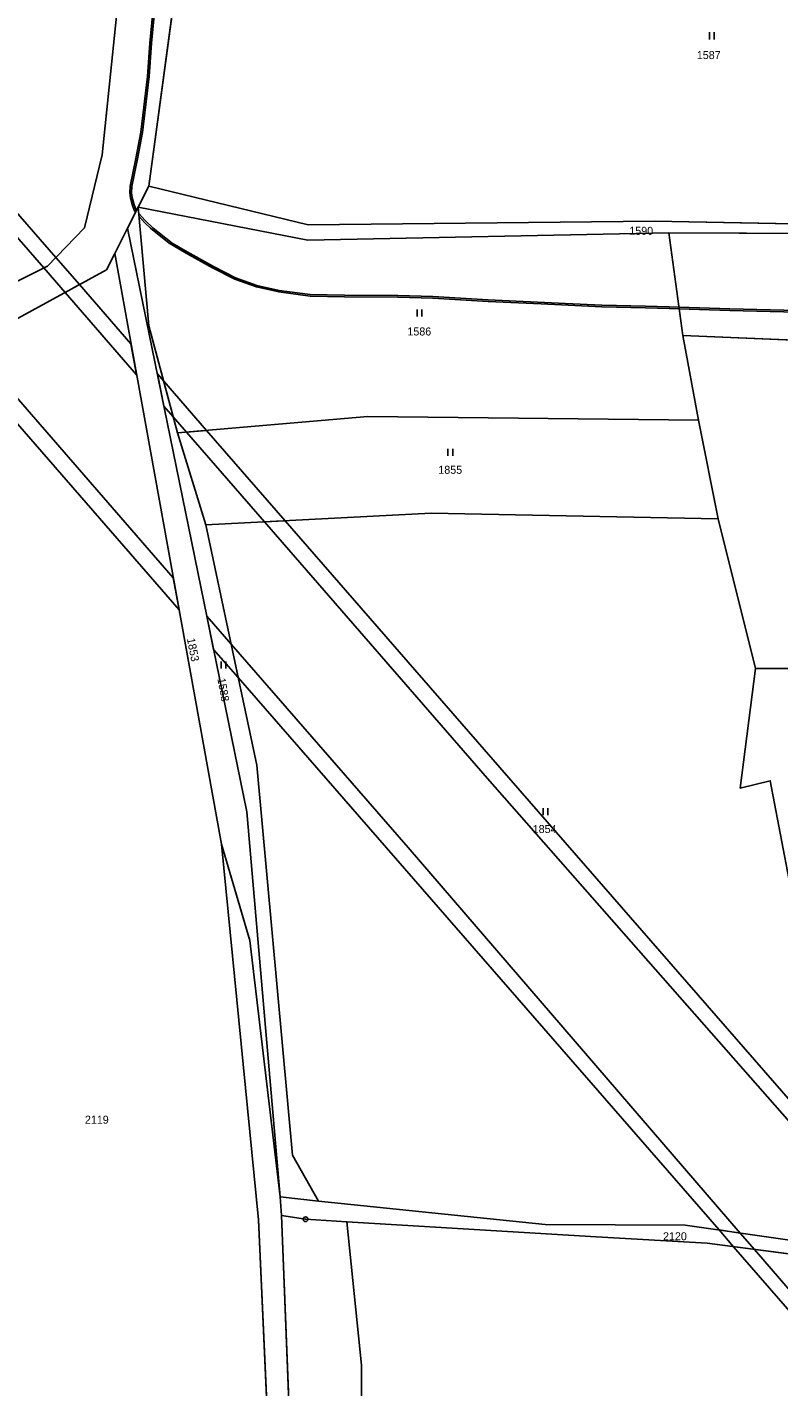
# Model space of a CAD drawing. Extents: x -689422 to -685210, y -987725 to -982160.
# Drawn here: x -687134.4 to -686974.8, y -986529.1 to -986240.3 of the extents above; entities that cross this region are included whole.
import ezdxf

# ---------------------------------------------------------------- set-up
doc = ezdxf.new("R2010")
doc.units = 0
for name, color, linetype in [('KN_Hranice_parcel', 7, 'Continuous'), ('KN_Parcelni cisla', 7, 'Continuous'), ('KN_Polygon parcely', 7, 'Continuous'), ('KN_POZEMKY_ORNA PUDA', 7, 'Continuous'), ('KN_POZEMKY_OSTATNI PLOCHA', 7, 'Continuous'), ('KN_POZEMKY_TTP', 7, 'Continuous'), ('KN_VYUZITI_17_ostatni plocha_ostatni komunikace', 7, 'Continuous'), ('KN_Věcná břemena k části', 7, 'Continuous'), ('KN_Značky bodu BP', 7, 'Continuous'), ('KN_Značky kultur', 7, 'Continuous')]:
    doc.layers.add(name, color=color, linetype=linetype)

msp = doc.modelspace()

# ---------------------------------------------------------------- linework, layer by layer
at = {"layer": 'KN_Hranice_parcel'}
for p, q in [((-687099.9, -986209.98), (-687108.57, -986274.12)), ((-687108.57, -986274.12), (-687110.83, -986278.58)), ((-687110.83, -986278.58), (-687113.08, -986283.02)), ((-687113.08, -986283.02), (-687115.82, -986288.44)), ((-687113.08, -986283.02), (-687087.76, -986406.99)), ((-686995.14, -986305.81), (-686998.1, -986284.02)), ((-687115.82, -986288.44), (-687093.11, -986413.86)), ((-686991.84, -986323.78), (-686995.14, -986305.81)), ((-686991.84, -986323.78), (-686987.67, -986344.74)), ((-687096.49, -986346.04), (-687102.48, -986326.5)), ((-686987.67, -986344.74), (-686979.74, -986376.53)), ((-686972.93, -986419.65), (-686976.58, -986400.39)), ((-687087.76, -986406.99), (-687080.7, -986488.8)), ((-687080.7, -986488.8), (-687072.52, -986489.67)), ((-687080.7, -986488.8), (-687080.36, -986492.73)), ((-687080.36, -986492.73), (-687075.26, -986493.53)), ((-687075.26, -986493.53), (-687066.49, -986494.06)), ((-687066.49, -986494.06), (-687013.58, -986497.26)), ((-687013.58, -986497.26), (-686989.98, -986498.65))]:
    msp.add_line(p, q, dxfattribs=at)
for points in [[(-687110.81, -986162.36), (-687110.03, -986185.82), (-687118.49, -986267.43), (-687122.21, -986282.98), (-687130.08, -986291.08), (-687171.59, -986311.74), (-687177.47, -986314.67)], [(-687108.57, -986274.12), (-687074.69, -986282.3), (-687001.16, -986281.53), (-686964.21, -986282.26), (-686944.41, -986284.06), (-686893.48, -986293.85), (-686871.14, -986299.65), (-686857.44, -986306.43)], [(-686998.1, -986284.02), (-687074.81, -986285.56), (-687110.83, -986278.58)], [(-687110.83, -986278.58), (-687108.56, -986303.79), (-687102.48, -986326.5)], [(-686998.1, -986284.02), (-686965.11, -986284.18), (-686944.41, -986285.98), (-686893.64, -986296.43)], [(-687174.58, -986328.8), (-687173.06, -986323.05), (-687168.76, -986319.83), (-687117.58, -986291.9), (-687115.82, -986288.44)], [(-686897.19, -986317.82), (-686947.61, -986307.83), (-686995.14, -986305.81)], [(-687102.48, -986326.5), (-687062.03, -986323.01), (-686991.84, -986323.78)], [(-686987.67, -986344.74), (-687048.6, -986343.58), (-687096.49, -986346.04)], [(-687072.52, -986489.67), (-687078.04, -986479.92), (-687085.65, -986397.07), (-687096.49, -986346.04)], [(-686976.58, -986400.39), (-686982.93, -986401.96), (-686979.74, -986376.53)], [(-686979.74, -986376.53), (-686941.74, -986376.72), (-686908.5, -986385.84)], [(-687093.11, -986413.86), (-687087.09, -986434.31), (-687080.7, -986488.8)], [(-687093.11, -986413.86), (-687085.25, -986493.64), (-687079.74, -986616.2), (-687072.96, -986662.37), (-687070.16, -986677.59)], [(-687072.52, -986489.67), (-687024.37, -986494.67), (-686994.67, -986494.79), (-686971.4, -986498.12), (-686962.2, -986500.29)], [(-687080.36, -986492.73), (-687078.1, -986550.59), (-687072.97, -986615.43), (-687068.19, -986661.22), (-687065.37, -986676.32), (-687050.77, -986707.44), (-687042.33, -986717.99)], [(-687066.49, -986494.06), (-687063.42, -986524.56), (-687063.23, -986605.59)], [(-686989.98, -986498.65), (-686962.52, -986502.21), (-686870.81, -986521.35), (-686839.83, -986524.86)]]:
    msp.add_lwpolyline(points, dxfattribs=at)
at = {"layer": 'KN_Polygon parcely'}
for points in [[(-687177.47, -986314.67), (-687171.59, -986311.74), (-687130.08, -986291.08), (-687122.21, -986282.98), (-687118.49, -986267.43), (-687110.03, -986185.82), (-687110.81, -986162.36), (-687151.91, -986161.08), (-687179.2, -986165.49), (-687199.7, -986172.16), (-687200.12, -986226.55), (-687180.02, -986304.74)], [(-686908.8, -986239.61), (-686930.16, -986210.88), (-687099.9, -986209.98), (-687108.57, -986274.12), (-687074.69, -986282.3), (-687001.16, -986281.53), (-686964.21, -986282.26), (-686944.41, -986284.06), (-686893.48, -986293.85), (-686871.14, -986299.65), (-686857.44, -986306.43), (-686832.61, -986311.1), (-686868.06, -986260.05), (-686898.49, -986209.53), (-686926.93, -986211.11), (-686906.02, -986238.76)], [(-686869.62, -986303.68), (-686861.06, -986307.31), (-686841.8, -986319.33), (-686829.39, -986330.54), (-686822.55, -986344.14), (-686819.99, -986345.22), (-686823.06, -986338.74), (-686827.37, -986329.65), (-686840.43, -986317.31), (-686857.44, -986306.43), (-686871.14, -986299.65), (-686893.48, -986293.85), (-686944.41, -986284.06), (-686964.21, -986282.26), (-687001.16, -986281.53), (-687074.69, -986282.3), (-687108.57, -986274.12), (-687110.83, -986278.58), (-687074.81, -986285.56), (-686998.1, -986284.02), (-686965.11, -986284.18), (-686944.41, -986285.98), (-686893.64, -986296.43)], [(-687072.52, -986489.67), (-687078.04, -986479.92), (-687085.65, -986397.07), (-687096.49, -986346.04), (-687102.48, -986326.5), (-687108.56, -986303.79), (-687110.83, -986278.58), (-687113.08, -986283.02), (-687087.76, -986406.99), (-687080.7, -986488.8)], [(-687062.03, -986323.01), (-686991.84, -986323.78), (-686995.14, -986305.81), (-686998.1, -986284.02), (-687074.81, -986285.56), (-687110.83, -986278.58), (-687108.56, -986303.79), (-687102.48, -986326.5)], [(-687113.08, -986283.02), (-687115.82, -986288.44), (-687093.11, -986413.86), (-687087.09, -986434.31), (-687080.7, -986488.8), (-687087.76, -986406.99)], [(-686896.72, -986315.27), (-686893.64, -986296.43), (-686944.41, -986285.98), (-686965.11, -986284.18), (-686998.1, -986284.02), (-686995.14, -986305.81), (-686947.61, -986307.83), (-686897.19, -986317.82)], [(-687148.24, -986515.1), (-687133.5, -986598.3), (-687119.3, -986688), (-687070.16, -986677.59), (-687072.96, -986662.37), (-687079.74, -986616.2), (-687085.25, -986493.64), (-687093.11, -986413.86), (-687115.82, -986288.44), (-687117.58, -986291.9), (-687168.76, -986319.83), (-687173.06, -986323.05), (-687174.58, -986328.8), (-687162.93, -986395.38), (-687164.03, -986405.2), (-687161.78, -986418.73), (-687160.66, -986421.22), (-687157.3, -986442.09), (-687158.04, -986449.96)], [(-686904.99, -986360.34), (-686902.36, -986350.35), (-686900.72, -986337.04), (-686897.19, -986317.82), (-686947.61, -986307.83), (-686995.14, -986305.81), (-686991.84, -986323.78), (-686987.67, -986344.74), (-686979.74, -986376.53), (-686941.74, -986376.72), (-686908.5, -986385.84)], [(-686991.84, -986323.78), (-687062.03, -986323.01), (-687102.48, -986326.5), (-687096.49, -986346.04), (-687048.6, -986343.58), (-686987.67, -986344.74)], [(-686976.58, -986400.39), (-686982.93, -986401.96), (-686979.74, -986376.53), (-686987.67, -986344.74), (-687048.6, -986343.58), (-687096.49, -986346.04), (-687085.65, -986397.07), (-687078.04, -986479.92), (-687072.52, -986489.67), (-687024.37, -986494.67), (-686994.67, -986494.79), (-686971.4, -986498.12), (-686962.2, -986500.29), (-686966.05, -986456.01), (-686972.93, -986419.65)], [(-686828.79, -986415.94), (-686845.68, -986411.61), (-686843.89, -986398.98), (-686838.96, -986382.8), (-686869.76, -986369.49), (-686876.69, -986398.36), (-686908.5, -986385.84), (-686941.74, -986376.72), (-686979.74, -986376.53), (-686982.93, -986401.96), (-686976.58, -986400.39), (-686972.93, -986419.65), (-686851.7, -986443.4), (-686831.28, -986447.4), (-686827.2, -986416.35)], [(-687072.96, -986662.37), (-687070.16, -986677.59), (-687065.29, -986687.25), (-687053.98, -986710.73), (-687043.23, -986722.85), (-687030.76, -986723.44), (-687007.67, -986726.07), (-687002, -986726.19), (-686947.45, -986727.38), (-686947.51, -986723.37), (-687007.66, -986722.36), (-687042.33, -986717.99), (-687050.77, -986707.44), (-687065.37, -986676.32), (-687068.19, -986661.22), (-687072.97, -986615.43), (-687078.1, -986550.59), (-687080.36, -986492.73), (-687080.7, -986488.8), (-687087.09, -986434.31), (-687093.11, -986413.86), (-687085.25, -986493.64), (-687079.74, -986616.2)], [(-686989.98, -986498.65), (-686962.52, -986502.21), (-686870.81, -986521.35), (-686839.83, -986524.86), (-686839.35, -986522.39), (-686870.56, -986519.29), (-686962.2, -986500.29), (-686971.4, -986498.12), (-686994.67, -986494.79), (-687024.37, -986494.67), (-687072.52, -986489.67), (-687080.7, -986488.8), (-687080.36, -986492.73), (-687075.26, -986493.53), (-687066.49, -986494.06), (-687013.58, -986497.26)], [(-687078.1, -986550.59), (-687072.97, -986615.43), (-687068.19, -986661.22), (-687065.37, -986676.32), (-687050.77, -986707.44), (-687042.33, -986717.99), (-687056.98, -986663.96), (-687063.23, -986605.59), (-687063.42, -986524.56), (-687066.49, -986494.06), (-687075.26, -986493.53), (-687080.36, -986492.73)], [(-686859.86, -986622.32), (-686839.83, -986524.86), (-686870.81, -986521.35), (-686962.52, -986502.21), (-686989.98, -986498.65), (-687013.58, -986497.26), (-687066.49, -986494.06), (-687063.42, -986524.56), (-687063.23, -986605.59), (-687019.91, -986606.34), (-687000.29, -986608.91), (-686950.94, -986614.98), (-686915.66, -986618.74)]]:
    msp.add_lwpolyline(points, close=True, dxfattribs=at)
msp.add_lwpolyline([(-687110.03, -986185.82), (-687118.49, -986267.43), (-687122.21, -986282.98), (-687130.08, -986291.08), (-687171.59, -986311.74), (-687177.47, -986314.67), (-687174.58, -986328.8), (-687173.06, -986323.05), (-687168.76, -986319.83), (-687117.58, -986291.9), (-687115.82, -986288.44), (-687113.08, -986283.02), (-687110.83, -986278.58), (-687108.57, -986274.12), (-687099.9, -986209.98)], dxfattribs=at)
at = {"layer": 'KN_POZEMKY_ORNA PUDA'}
for p, q in [((-687117.58, -986291.9), (-687115.82, -986288.44)), ((-687115.82, -986288.44), (-687093.11, -986413.86)), ((-687168.76, -986319.83), (-687117.58, -986291.9)), ((-687093.11, -986413.86), (-687085.25, -986493.64)), ((-687078.1, -986550.59), (-687080.36, -986492.73)), ((-687080.36, -986492.73), (-687075.26, -986493.53)), ((-687085.25, -986493.64), (-687079.74, -986616.2)), ((-687075.26, -986493.53), (-687066.49, -986494.06)), ((-687063.42, -986524.56), (-687066.49, -986494.06)), ((-687066.49, -986494.06), (-687013.58, -986497.26)), ((-687066.49, -986494.06), (-687063.42, -986524.56)), ((-687013.58, -986497.26), (-686989.98, -986498.65)), ((-686989.98, -986498.65), (-686962.52, -986502.21)), ((-687063.23, -986605.59), (-687063.42, -986524.56)), ((-687063.42, -986524.56), (-687063.23, -986605.59))]:
    msp.add_line(p, q, dxfattribs=at)
at = {"layer": 'KN_POZEMKY_OSTATNI PLOCHA'}
for p, q in [((-687118.49, -986267.43), (-687110.03, -986185.82)), ((-687099.9, -986209.98), (-687108.57, -986274.12)), ((-687122.21, -986282.98), (-687118.49, -986267.43)), ((-687108.57, -986274.12), (-687110.83, -986278.58)), ((-687110.83, -986278.58), (-687108.57, -986274.12)), ((-687108.57, -986274.12), (-687074.69, -986282.3)), ((-687110.83, -986278.58), (-687113.08, -986283.02)), ((-687074.81, -986285.56), (-687110.83, -986278.58)), ((-687074.69, -986282.3), (-687001.16, -986281.53)), ((-687001.16, -986281.53), (-686964.21, -986282.26)), ((-687130.08, -986291.08), (-687122.21, -986282.98)), ((-687113.08, -986283.02), (-687115.82, -986288.44)), ((-687115.82, -986288.44), (-687113.08, -986283.02)), ((-687113.08, -986283.02), (-687087.76, -986406.99)), ((-686998.1, -986284.02), (-687074.81, -986285.56)), ((-686965.11, -986284.18), (-686998.1, -986284.02)), ((-687171.59, -986311.74), (-687130.08, -986291.08)), ((-687115.82, -986288.44), (-687117.58, -986291.9)), ((-687093.11, -986413.86), (-687115.82, -986288.44)), ((-687117.58, -986291.9), (-687168.76, -986319.83)), ((-687087.76, -986406.99), (-687080.7, -986488.8)), ((-687087.09, -986434.31), (-687093.11, -986413.86)), ((-687085.25, -986493.64), (-687093.11, -986413.86)), ((-687093.11, -986413.86), (-687087.09, -986434.31)), ((-687080.7, -986488.8), (-687087.09, -986434.31)), ((-687087.09, -986434.31), (-687080.7, -986488.8)), ((-687080.7, -986488.8), (-687080.36, -986492.73)), ((-687080.7, -986488.8), (-687072.52, -986489.67)), ((-687080.36, -986492.73), (-687080.7, -986488.8)), ((-687072.52, -986489.67), (-687024.37, -986494.67)), ((-687080.36, -986492.73), (-687078.1, -986550.59)), ((-687075.26, -986493.53), (-687080.36, -986492.73)), ((-687079.74, -986616.2), (-687085.25, -986493.64)), ((-687066.49, -986494.06), (-687075.26, -986493.53)), ((-687013.58, -986497.26), (-687066.49, -986494.06)), ((-687024.37, -986494.67), (-686994.67, -986494.79)), ((-686994.67, -986494.79), (-686971.4, -986498.12)), ((-686989.98, -986498.65), (-687013.58, -986497.26)), ((-686962.52, -986502.21), (-686989.98, -986498.65))]:
    msp.add_line(p, q, dxfattribs=at)
at = {"layer": 'KN_POZEMKY_TTP'}
for p, q in [((-687110.03, -986185.82), (-687118.49, -986267.43)), ((-687108.57, -986274.12), (-687099.9, -986209.98)), ((-687118.49, -986267.43), (-687122.21, -986282.98)), ((-687074.69, -986282.3), (-687108.57, -986274.12)), ((-687113.08, -986283.02), (-687110.83, -986278.58)), ((-687108.56, -986303.79), (-687110.83, -986278.58)), ((-687110.83, -986278.58), (-687074.81, -986285.56)), ((-687110.83, -986278.58), (-687108.56, -986303.79)), ((-687001.16, -986281.53), (-687074.69, -986282.3)), ((-686964.21, -986282.26), (-687001.16, -986281.53)), ((-687122.21, -986282.98), (-687130.08, -986291.08)), ((-687087.76, -986406.99), (-687113.08, -986283.02)), ((-687074.81, -986285.56), (-686998.1, -986284.02)), ((-686995.14, -986305.81), (-686998.1, -986284.02)), ((-686998.1, -986284.02), (-686965.11, -986284.18)), ((-686998.1, -986284.02), (-686995.14, -986305.81)), ((-687130.08, -986291.08), (-687171.59, -986311.74)), ((-687102.48, -986326.5), (-687108.56, -986303.79)), ((-687108.56, -986303.79), (-687102.48, -986326.5)), ((-686947.61, -986307.83), (-686995.14, -986305.81)), ((-686995.14, -986305.81), (-686991.84, -986323.78)), ((-686995.14, -986305.81), (-686947.61, -986307.83)), ((-686991.84, -986323.78), (-686995.14, -986305.81)), ((-687102.48, -986326.5), (-687062.03, -986323.01)), ((-687062.03, -986323.01), (-687102.48, -986326.5)), ((-687062.03, -986323.01), (-686991.84, -986323.78)), ((-686991.84, -986323.78), (-687062.03, -986323.01)), ((-686991.84, -986323.78), (-686987.67, -986344.74)), ((-686987.67, -986344.74), (-686991.84, -986323.78)), ((-687096.49, -986346.04), (-687102.48, -986326.5)), ((-687102.48, -986326.5), (-687096.49, -986346.04)), ((-687096.49, -986346.04), (-687048.6, -986343.58)), ((-687048.6, -986343.58), (-687096.49, -986346.04)), ((-687048.6, -986343.58), (-686987.67, -986344.74)), ((-686987.67, -986344.74), (-687048.6, -986343.58)), ((-686987.67, -986344.74), (-686979.74, -986376.53)), ((-686979.74, -986376.53), (-686987.67, -986344.74)), ((-687085.65, -986397.07), (-687096.49, -986346.04)), ((-687096.49, -986346.04), (-687085.65, -986397.07)), ((-686979.74, -986376.53), (-686982.93, -986401.96)), ((-686982.93, -986401.96), (-686979.74, -986376.53)), ((-686979.74, -986376.53), (-686941.74, -986376.72)), ((-686941.74, -986376.72), (-686979.74, -986376.53)), ((-687078.04, -986479.92), (-687085.65, -986397.07)), ((-687085.65, -986397.07), (-687078.04, -986479.92)), ((-686982.93, -986401.96), (-686976.58, -986400.39)), ((-686976.58, -986400.39), (-686982.93, -986401.96)), ((-686976.58, -986400.39), (-686972.93, -986419.65)), ((-686972.93, -986419.65), (-686976.58, -986400.39)), ((-687080.7, -986488.8), (-687087.76, -986406.99)), ((-687072.52, -986489.67), (-687078.04, -986479.92)), ((-687078.04, -986479.92), (-687072.52, -986489.67)), ((-687072.52, -986489.67), (-687080.7, -986488.8)), ((-687024.37, -986494.67), (-687072.52, -986489.67)), ((-686994.67, -986494.79), (-687024.37, -986494.67)), ((-686971.4, -986498.12), (-686994.67, -986494.79))]:
    msp.add_line(p, q, dxfattribs=at)
at = {"layer": 'KN_VYUZITI_17_ostatni plocha_ostatni komunikace'}
for p, q in [((-687118.49, -986267.43), (-687110.03, -986185.82)), ((-687099.9, -986209.98), (-687108.57, -986274.12)), ((-687122.21, -986282.98), (-687118.49, -986267.43)), ((-687108.57, -986274.12), (-687110.83, -986278.58)), ((-687110.83, -986278.58), (-687108.57, -986274.12)), ((-687108.57, -986274.12), (-687074.69, -986282.3)), ((-687110.83, -986278.58), (-687113.08, -986283.02)), ((-687074.81, -986285.56), (-687110.83, -986278.58)), ((-687074.69, -986282.3), (-687001.16, -986281.53)), ((-687001.16, -986281.53), (-686964.21, -986282.26)), ((-687130.08, -986291.08), (-687122.21, -986282.98)), ((-687113.08, -986283.02), (-687115.82, -986288.44)), ((-687115.82, -986288.44), (-687113.08, -986283.02)), ((-687113.08, -986283.02), (-687087.76, -986406.99)), ((-686998.1, -986284.02), (-687074.81, -986285.56)), ((-686965.11, -986284.18), (-686998.1, -986284.02)), ((-687171.59, -986311.74), (-687130.08, -986291.08)), ((-687115.82, -986288.44), (-687117.58, -986291.9)), ((-687093.11, -986413.86), (-687115.82, -986288.44)), ((-687117.58, -986291.9), (-687168.76, -986319.83)), ((-687087.76, -986406.99), (-687080.7, -986488.8)), ((-687087.09, -986434.31), (-687093.11, -986413.86)), ((-687085.25, -986493.64), (-687093.11, -986413.86)), ((-687093.11, -986413.86), (-687087.09, -986434.31)), ((-687080.7, -986488.8), (-687087.09, -986434.31)), ((-687087.09, -986434.31), (-687080.7, -986488.8)), ((-687080.7, -986488.8), (-687080.36, -986492.73)), ((-687080.7, -986488.8), (-687072.52, -986489.67)), ((-687080.36, -986492.73), (-687080.7, -986488.8)), ((-687072.52, -986489.67), (-687024.37, -986494.67)), ((-687080.36, -986492.73), (-687078.1, -986550.59)), ((-687075.26, -986493.53), (-687080.36, -986492.73)), ((-687079.74, -986616.2), (-687085.25, -986493.64)), ((-687066.49, -986494.06), (-687075.26, -986493.53)), ((-687013.58, -986497.26), (-687066.49, -986494.06)), ((-687024.37, -986494.67), (-686994.67, -986494.79)), ((-686994.67, -986494.79), (-686971.4, -986498.12)), ((-686989.98, -986498.65), (-687013.58, -986497.26)), ((-686962.52, -986502.21), (-686989.98, -986498.65))]:
    msp.add_line(p, q, dxfattribs=at)
at = {"layer": 'KN_Věcná břemena k části'}
for points in [[(-687130.08, -986291.08), (-687128.3, -986289.25), (-687199.97, -986206.93), (-687200.01, -986212), (-687130.89, -986291.48)], [(-687020.04, -986299.02), (-687036.49, -986298.27), (-687048.25, -986297.56), (-687055.66, -986297.33), (-687066.99, -986297.23), (-687074.3, -986297.14), (-687080.91, -986296.24), (-687085.62, -986295.17), (-687090.13, -986293.57), (-687094.86, -986291.16), (-687100.43, -986288.07), (-687103.6, -986286.2), (-687107.67, -986283.02), (-687109.34, -986281.43), (-687110.69, -986279.92), (-687110.71, -986279.9), (-687110.66, -986280.48), (-687109.4, -986281.9), (-687108.19, -986283.03), (-687104.27, -986286.21), (-687100.61, -986288.37), (-687095.02, -986291.47), (-687090.27, -986293.89), (-687085.71, -986295.5), (-687080.97, -986296.58), (-687074.32, -986297.48), (-687067, -986297.58), (-687055.67, -986297.68), (-687048.27, -986297.91), (-687036.5, -986298.62), (-687025.24, -986299.12), (-687012.32, -986299.74), (-687003.1, -986299.94), (-686997.96, -986300.1), (-686995.91, -986300.16), (-686995.95, -986299.81), (-686998.03, -986299.75), (-687003.09, -986299.59), (-687012.31, -986299.39)], [(-687126.36, -986296.69), (-687123.28, -986295.01), (-687128.3, -986289.25), (-687130.08, -986291.08), (-687130.89, -986291.48)], [(-687111.16, -986314.17), (-687112.36, -986307.56), (-687123.28, -986295.01), (-687126.36, -986296.69)], [(-687102.12, -986364.11), (-687103.36, -986357.28), (-687146.49, -986307.68), (-687149.71, -986309.44)], [(-687100.58, -986326.34), (-687096.33, -986325.97), (-687105.41, -986315.54), (-687106.75, -986314), (-687105.35, -986320.85), (-687103.39, -986323.11)], [(-687096.33, -986325.97), (-687100.58, -986326.34), (-687084, -986345.4), (-687079.62, -986345.17)], [(-686963.72, -986482.82), (-686964.15, -986477.81), (-687034, -986397.57), (-687079.62, -986345.17), (-687084, -986345.4), (-687036.6, -986399.91)], [(-687089.6, -986378.49), (-687091.11, -986371.36), (-687096.24, -986365.46), (-687094.8, -986372.51)], [(-686987.45, -986495.82), (-686982.93, -986496.47), (-687053.5, -986414.61), (-687091.11, -986371.36), (-687089.6, -986378.49), (-687056.18, -986416.88)], [(-686878.31, -986621.14), (-686874.77, -986621.36), (-686918.41, -986571.32), (-686979.93, -986499.95), (-686982.93, -986496.47), (-686987.45, -986495.82), (-686984.36, -986499.38), (-686920.3, -986572.96)]]:
    msp.add_lwpolyline(points, close=True, dxfattribs=at)
for points in [[(-687107.56, -986235.66), (-687108.36, -986243.71), (-687108.83, -986250.81), (-687110.24, -986262.65), (-687111.29, -986268.26), (-687112.53, -986274.11), (-687112.58, -986275.53), (-687112.45, -986276.6), (-687112.03, -986278.2), (-687111.58, -986279.37), (-687111.37, -986279.64), (-687111.19, -986279.29), (-687111.27, -986279.19), (-687111.69, -986278.09), (-687112.1, -986276.54), (-687112.23, -986275.52), (-687112.18, -986274.15), (-687110.94, -986268.33), (-687109.89, -986262.71), (-687108.49, -986250.84), (-687108.01, -986243.74), (-687107.21, -986235.69)], [(-686965.08, -986300.63), (-686985.16, -986300.15), (-686995.95, -986299.81), (-686995.91, -986300.16), (-686985.17, -986300.5), (-686965.09, -986300.98)]]:
    msp.add_lwpolyline(points, dxfattribs=at)
at = {"layer": 'KN_Značky bodu BP'}
for radius in [0.5, 0.0303]:
    msp.add_circle((-687075.26, -986493.53), radius, dxfattribs=at)
at = {"layer": 'KN_Značky kultur'}
for p, q in [((-686989.48, -986242.92), (-686989.48, -986241.42)), ((-686988.48, -986242.92), (-686988.48, -986241.42)), ((-687051.56, -986301.79), (-687051.56, -986300.29)), ((-687050.56, -986301.79), (-687050.56, -986300.29)), ((-687045.02, -986331.41), (-687045.02, -986329.91)), ((-687044.02, -986331.41), (-687044.02, -986329.91)), ((-687093.2, -986376.56), (-687093.2, -986375.06)), ((-687092.2, -986376.56), (-687092.2, -986375.06)), ((-687024.8, -986407.72), (-687024.8, -986406.22)), ((-687023.8, -986407.72), (-687023.8, -986406.22))]:
    msp.add_line(p, q, dxfattribs=at)

# ---------------------------------------------------------------- texts
at = {"layer": 'KN_Parcelni cisla'}
for s, p in [('1587', (-686992.17, -986247.11)), ('1590', (-687006.51, -986284.44)), ('1586', (-687053.64, -986305.82)), ('1855', (-687047.07, -986335.2)), ('1854', (-687027.03, -986411.51)), ('2119', (-687122.14, -986473.25)), ('2120', (-686999.35, -986498.01))]:
    msp.add_text(s, height=1.7, dxfattribs=at).set_placement(p)
for s, rotation, p in [('1853', 281, (-687100.48, -986370.24)), ('1588', 280, (-687094, -986378.73))]:
    msp.add_text(s, height=1.7, rotation=rotation, dxfattribs=at).set_placement(p)

doc.saveas('drawing.dxf')
